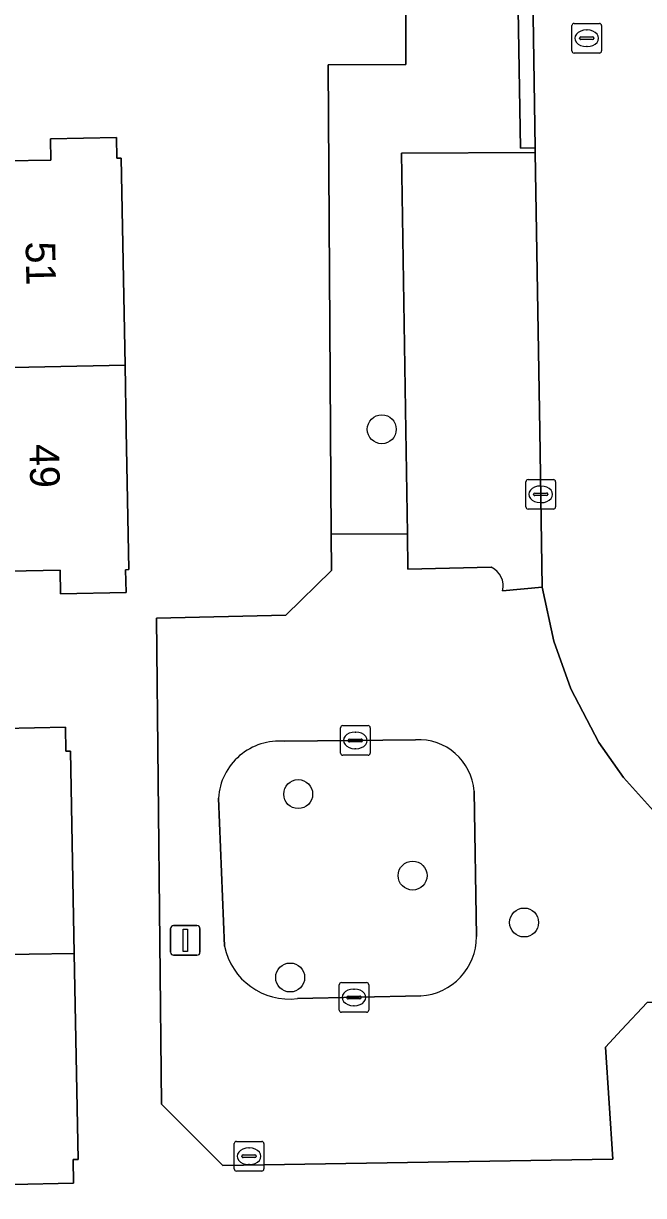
# Model space of a CAD drawing. Extents: x 157320 to 158835, y 386650 to 388491.
# Drawn here: x 157979.8 to 158000.74, y 387724.16 to 387763.75 of the extents above; entities that cross this region are included whole.
import ezdxf

# ---------------------------------------------------------------- set-up
doc = ezdxf.new("R2010")
doc.units = 0
for name, color, linetype in [('IMGEO_Boom', 7, 'Continuous'), ('IMGEO_Erf', 7, 'Continuous'), ('IMGEO_Groenvoorziening', 7, 'Continuous'), ('IMGEO_Kolk', 7, 'Continuous'), ('IMGEO_Lichtmast', 7, 'Continuous'), ('IMGEO_Pand', 7, 'Continuous'), ('IMGEO_Pand_nummerreeks', 7, 'Continuous'), ('IMGEO_Parkeervlak_open', 7, 'Continuous'), ('IMGEO_Rijbaan_lokaal_open', 7, 'Continuous'), ('IMGEO_Rioolput', 7, 'Continuous'), ('IMGEO_Voetpad_open', 7, 'Continuous')]:
    doc.layers.add(name, color=color, linetype=linetype)

msp = doc.modelspace()

# ---------------------------------------------------------------- linework, layer by layer
at = {"layer": 'IMGEO_Boom'}
for centre in [(157991.9, 387750.043), (157989.076, 387737.722), (157992.942, 387734.97), (157996.708, 387733.386), (157988.805, 387731.529)]:
    msp.add_circle(centre, 0.489, dxfattribs=at)
at = {"layer": 'IMGEO_Erf'}
for points in [[(157990.093, 387762.357), (157992.713, 387762.363), (157992.715, 387765.142)], [(158023.643, 387721.789), (158023.682, 387726.216), (158021.878, 387727.951), (158014.671, 387727.885), (158013.346, 387729.421), (158009.339, 387729.326), (158007.788, 387729.289), (158006.405, 387730.765), (158000.866, 387730.683), (158000, 387729.763), (157999.451, 387729.18), (157999.701, 387725.392), (157986.526, 387725.178), (157984.461, 387727.247), (157984.286, 387743.67), (157988.664, 387743.77), (157990.2, 387745.273), (157990.192, 387746.503), (157990.17, 387750), (157990.093, 387762.357)], [(157979.202, 387759.107), (157980.721, 387759.136), (157980.707, 387759.853), (157982.936, 387759.896), (157982.95, 387759.201), (157983.095, 387759.203), (157983.229, 387752.204), (157983.271, 387750), (157983.361, 387745.303), (157983.246, 387745.301), (157983.261, 387744.531), (157981.052, 387744.488), (157981.036, 387745.281), (157974.701, 387745.16)], [(157979.117, 387739.937), (157981.215, 387739.978), (157981.231, 387739.168), (157981.381, 387739.171), (157981.512, 387732.336), (157981.645, 387725.382), (157981.475, 387725.379), (157981.49, 387724.579), (157979.431, 387724.539)]]:
    msp.add_lwpolyline(points, dxfattribs=at)
at = {"layer": 'IMGEO_Groenvoorziening'}
for points in [[(157993.036, 387739.559), (157988.625, 387739.505)], [(157986.382, 387737.588), (157986.591, 387732.585)], [(157995.102, 387732.909), (157995.023, 387737.823)], [(157989.049, 387730.816), (157993.22, 387730.905)]]:
    msp.add_lwpolyline(points, dxfattribs=at)
for centre, radius, start, end in [((157988.434, 387737.458), 2.056, 84.6548, 176.3835), ((157993.136, 387737.669), 1.893, 4.6784, 93.0355), ((157993.088, 387732.915), 2.014, 273.766, 359.8304), ((157988.778, 387733.032), 2.232, 191.5427, 276.9729)]:
    msp.add_arc(centre, radius, start, end, dxfattribs=at)
at = {"layer": 'IMGEO_Kolk'}
for p, q in [((157996.768, 387747.421), (157996.768, 387748.273)), ((157996.843, 387748.347), (157997.695, 387748.347)), ((157997.769, 387748.273), (157997.769, 387747.421)), ((157997.027, 387747.841), (157997.027, 387747.853)), ((157997.465, 387747.804), (157997.067, 387747.804)), ((157997.07, 387747.89), (157997.468, 387747.89)), ((157997.256, 387748.127), (157997.281, 387748.127)), ((157997.511, 387747.853), (157997.511, 387747.841)), ((157997.695, 387747.347), (157996.843, 387747.347)), ((157997.279, 387747.567), (157997.254, 387747.567)), ((157990.507, 387739.109), (157990.507, 387739.961)), ((157990.582, 387740.035), (157991.434, 387740.035)), ((157991.508, 387739.961), (157991.508, 387739.109)), ((157990.766, 387739.529), (157990.766, 387739.541)), ((157991.204, 387739.492), (157990.806, 387739.492)), ((157990.809, 387739.578), (157991.207, 387739.578)), ((157990.995, 387739.815), (157991.02, 387739.815)), ((157991.25, 387739.541), (157991.25, 387739.529)), ((157991.434, 387739.035), (157990.582, 387739.035)), ((157991.018, 387739.255), (157990.993, 387739.255)), ((157990.46, 387730.429), (157990.46, 387731.281)), ((157990.535, 387731.355), (157991.387, 387731.355)), ((157990.948, 387731.135), (157990.973, 387731.135)), ((157991.461, 387731.281), (157991.461, 387730.429)), ((157990.719, 387730.849), (157990.719, 387730.861)), ((157991.157, 387730.812), (157990.759, 387730.812)), ((157990.762, 387730.898), (157991.16, 387730.898)), ((157991.203, 387730.861), (157991.203, 387730.849)), ((157991.387, 387730.355), (157990.535, 387730.355)), ((157990.971, 387730.575), (157990.946, 387730.575))]:
    msp.add_line(p, q, dxfattribs=at)
for points in [[(157996.768, 387747.421), (157996.768, 387748.273)], [(157996.843, 387748.347), (157997.695, 387748.347)], [(157997.769, 387748.273), (157997.769, 387747.421)], [(157997.695, 387747.347), (157996.843, 387747.347)], [(157990.507, 387739.109), (157990.507, 387739.961)], [(157990.582, 387740.035), (157991.434, 387740.035)], [(157991.508, 387739.961), (157991.508, 387739.109)], [(157991.434, 387739.035), (157990.582, 387739.035)], [(157990.46, 387730.429), (157990.46, 387731.281)], [(157990.535, 387731.355), (157991.387, 387731.355)], [(157991.461, 387731.281), (157991.461, 387730.429)], [(157991.387, 387730.355), (157990.535, 387730.355)]]:
    msp.add_lwpolyline(points, dxfattribs=at)
for centre, radius, start, end in [((157996.845, 387748.271), 0.0765, 91.552, 178.448), ((157996.845, 387748.271), 0.0765, 91.552, 178.448), ((157997.693, 387748.271), 0.0765, 1.552, 88.448), ((157997.693, 387748.271), 0.0765, 1.552, 88.448), ((157997.067, 387747.85), 0.0403, 85.8775, 175.7526), ((157997.064, 387747.84), 0.0366, 178.938, 274.7102), ((157997.468, 387747.847), 0.043, 264.8664, 352.4533), ((157997.472, 387747.852), 0.0386, 1.7309, 96.639), ((157996.845, 387747.423), 0.0765, 181.552, 268.448), ((157996.845, 387747.423), 0.0765, 181.552, 268.448), ((157997.693, 387747.423), 0.0765, 271.552, 358.448), ((157997.693, 387747.423), 0.0765, 271.552, 358.448), ((157990.584, 387739.959), 0.0765, 91.552, 178.448), ((157990.584, 387739.959), 0.0765, 91.552, 178.448), ((157991.432, 387739.959), 0.0765, 1.552, 88.448), ((157991.432, 387739.959), 0.0765, 1.552, 88.448), ((157990.806, 387739.538), 0.0403, 85.8775, 175.7526), ((157990.803, 387739.528), 0.0366, 178.938, 274.7102), ((157991.207, 387739.535), 0.043, 264.8664, 352.4533), ((157991.211, 387739.54), 0.0386, 1.7309, 96.639), ((157990.584, 387739.111), 0.0765, 181.552, 268.448), ((157990.584, 387739.111), 0.0765, 181.552, 268.448), ((157991.432, 387739.111), 0.0765, 271.552, 358.448), ((157991.432, 387739.111), 0.0765, 271.552, 358.448), ((157990.537, 387731.279), 0.0765, 91.552, 178.448), ((157990.537, 387731.279), 0.0765, 91.552, 178.448), ((157991.385, 387731.279), 0.0765, 1.552, 88.448), ((157991.385, 387731.279), 0.0765, 1.552, 88.448), ((157990.759, 387730.858), 0.0403, 85.8775, 175.7526), ((157990.756, 387730.848), 0.0366, 178.938, 274.7102), ((157991.16, 387730.855), 0.043, 264.8664, 352.4533), ((157991.164, 387730.86), 0.0386, 1.7309, 96.639), ((157990.537, 387730.431), 0.0765, 181.552, 268.448), ((157990.537, 387730.431), 0.0765, 181.552, 268.448), ((157991.385, 387730.431), 0.0765, 271.552, 358.448), ((157991.385, 387730.431), 0.0765, 271.552, 358.448)]:
    msp.add_arc(centre, radius, start, end, dxfattribs=at)
for centre, major_axis, ratio, start_param, end_param in [((157997.255, 387747.847), (-0.387, 0.002), 0.722429, 4.712389, 7.853982), ((157997.28, 387747.847), (-0.39, 0.002), 0.717154, 1.570796, 4.712389), ((157990.994, 387739.535), (-0.387, 0.002), 0.722429, 4.712389, 7.853982), ((157991.019, 387739.535), (-0.39, 0.002), 0.717154, 1.570796, 4.712389), ((157990.947, 387730.855), (-0.387, 0.002), 0.722429, 4.712389, 7.853982), ((157990.972, 387730.855), (-0.39, 0.002), 0.717154, 1.570796, 4.712389)]:
    msp.add_ellipse(centre, major_axis=major_axis, ratio=ratio, start_param=start_param, end_param=end_param, dxfattribs=at)
at = {"layer": 'IMGEO_Lichtmast'}
for p, q in [((157984.767, 387732.381), (157984.767, 387733.181)), ((157984.767, 387733.181), (157984.767, 387732.381)), ((157984.867, 387733.281), (157985.657, 387733.281)), ((157985.657, 387733.281), (157984.867, 387733.281)), ((157985.757, 387733.181), (157985.757, 387732.381)), ((157985.757, 387732.381), (157985.757, 387733.181)), ((157985.657, 387732.281), (157984.867, 387732.281)), ((157984.867, 387732.281), (157985.657, 387732.281))]:
    msp.add_line(p, q, dxfattribs=at)
msp.add_lwpolyline([(157985.187, 387733.156), (157985.337, 387733.156), (157985.337, 387732.406), (157985.187, 387732.406), (157985.187, 387733.156)], dxfattribs=at)
for centre, start, end in [((157984.867, 387733.181), 90, 180), ((157984.867, 387733.181), 90, 180), ((157985.657, 387733.181), 0, 90), ((157985.657, 387733.181), 360, 90), ((157984.867, 387732.381), 180, 270), ((157984.867, 387732.381), 180, 270), ((157985.657, 387732.381), 270, 0), ((157985.657, 387732.381), 270, 0)]:
    msp.add_arc(centre, 0.1, start, end, dxfattribs=at)
at = {"layer": 'IMGEO_Pand'}
for points in [[(157983.095, 387759.203), (157982.95, 387759.201), (157982.936, 387759.896), (157980.707, 387759.853), (157980.721, 387759.136), (157979.202, 387759.107), (157977.825, 387759.08), (157977.768, 387762.077), (157975.087, 387762.025), (157975.09, 387761.873), (157967.862, 387761.734), (157967.936, 387757.845), (157969.211, 387757.869), (157969.325, 387751.926), (157973.983, 387752.018), (157983.229, 387752.204)], [(157983.271, 387750), (157983.229, 387752.204), (157973.983, 387752.018), (157974.022, 387750), (157974.069, 387747.522), (157974.076, 387747.143), (157973.612, 387747.146), (157969.409, 387747.065), (157969.447, 387745.072), (157968.277, 387745.05), (157968.285, 387744.617), (157965.849, 387744.57), (157965.892, 387742.335), (157968.328, 387742.381), (157968.335, 387742.04), (157974.759, 387742.136), (157974.701, 387745.16), (157981.036, 387745.281), (157981.052, 387744.488), (157983.261, 387744.531), (157983.246, 387745.301), (157983.361, 387745.303)], [(157981.381, 387739.171), (157981.231, 387739.168), (157981.215, 387739.978), (157979.117, 387739.937), (157979.131, 387739.202), (157974.817, 387739.119), (157974.759, 387742.136), (157968.335, 387742.04), (157968.371, 387740.151), (157968.395, 387738.905), (157968.449, 387736.058), (157972.305, 387736.132), (157972.38, 387732.205), (157981.512, 387732.336)], [(157972.38, 387732.205), (157972.47, 387727.535), (157969.922, 387727.487), (157969.964, 387725.299), (157968.785, 387725.277), (157968.844, 387722.166), (157975.122, 387722.212), (157975.064, 387725.249), (157979.416, 387725.333), (157979.431, 387724.539), (157981.49, 387724.579), (157981.475, 387725.379), (157981.645, 387725.382), (157981.512, 387732.336)]]:
    msp.add_lwpolyline(points, close=True, dxfattribs=at)
at = {"layer": 'IMGEO_Parkeervlak_open'}
msp.add_lwpolyline([(157995.979, 387744.587), (157997.32, 387744.709), (157997.235, 387750), (157997.085, 387759.394), (157992.569, 387759.368), (157992.713, 387750), (157992.766, 387746.518), (157992.779, 387745.319), (157995.599, 387745.385)], dxfattribs=at)
msp.add_arc((157995.3, 387744.753), 0.699, 346.2454, 64.6813, dxfattribs=at)
at = {"layer": 'IMGEO_Rijbaan_lokaal_open'}
msp.add_lwpolyline([(157996.975, 387766.234), (157997.082, 387759.547), (157997.085, 387759.394), (157997.235, 387750), (157997.32, 387744.709), (157997.712, 387742.883), (157998.285, 387741.28), (157999.231, 387739.465), (158000.061, 387738.286), (158001.275, 387736.934)], dxfattribs=at)
at = {"layer": 'IMGEO_Rioolput'}
for p, q in [((157998.323, 387762.824), (157998.323, 387763.676)), ((157998.398, 387763.75), (157999.25, 387763.75)), ((157999.324, 387763.676), (157999.324, 387762.824)), ((157998.582, 387763.244), (157998.582, 387763.256)), ((157999.02, 387763.207), (157998.622, 387763.207)), ((157998.625, 387763.293), (157999.023, 387763.293)), ((157998.811, 387763.53), (157998.836, 387763.53)), ((157999.066, 387763.256), (157999.066, 387763.244)), ((157998.834, 387762.97), (157998.809, 387762.97)), ((157999.25, 387762.75), (157998.398, 387762.75)), ((157986.991, 387725.991), (157987.843, 387725.991)), ((157986.916, 387725.065), (157986.916, 387725.917)), ((157987.404, 387725.771), (157987.429, 387725.771)), ((157987.917, 387725.917), (157987.917, 387725.065)), ((157987.175, 387725.485), (157987.175, 387725.497)), ((157987.613, 387725.448), (157987.215, 387725.448)), ((157987.218, 387725.534), (157987.616, 387725.534)), ((157987.427, 387725.211), (157987.402, 387725.211)), ((157987.659, 387725.497), (157987.659, 387725.485)), ((157987.843, 387724.991), (157986.991, 387724.991))]:
    msp.add_line(p, q, dxfattribs=at)
for points in [[(157998.323, 387762.824), (157998.323, 387763.676)], [(157998.398, 387763.75), (157999.25, 387763.75)], [(157999.324, 387763.676), (157999.324, 387762.824)], [(157999.25, 387762.75), (157998.398, 387762.75)], [(157986.991, 387725.991), (157987.843, 387725.991)], [(157986.916, 387725.065), (157986.916, 387725.917)], [(157987.917, 387725.917), (157987.917, 387725.065)], [(157987.843, 387724.991), (157986.991, 387724.991)]]:
    msp.add_lwpolyline(points, dxfattribs=at)
for centre, radius, start, end in [((157998.4, 387763.674), 0.0765, 91.552, 178.448), ((157998.4, 387763.674), 0.0765, 91.552, 178.448), ((157999.248, 387763.674), 0.0765, 1.552, 88.448), ((157999.248, 387763.674), 0.0765, 1.552, 88.448), ((157998.622, 387763.253), 0.0403, 85.8775, 175.7526), ((157998.619, 387763.243), 0.0366, 178.938, 274.7102), ((157999.023, 387763.25), 0.043, 264.8664, 352.4533), ((157999.027, 387763.255), 0.0386, 1.7309, 96.639), ((157998.4, 387762.826), 0.0765, 181.552, 268.448), ((157998.4, 387762.826), 0.0765, 181.552, 268.448), ((157999.248, 387762.826), 0.0765, 271.552, 358.448), ((157999.248, 387762.826), 0.0765, 271.552, 358.448), ((157986.993, 387725.915), 0.0765, 91.552, 178.448), ((157986.993, 387725.915), 0.0765, 91.552, 178.448), ((157987.841, 387725.915), 0.0765, 1.552, 88.448), ((157987.841, 387725.915), 0.0765, 1.552, 88.448), ((157987.215, 387725.494), 0.0403, 85.8775, 175.7526), ((157987.212, 387725.484), 0.0366, 178.938, 274.7102), ((157987.616, 387725.491), 0.043, 264.8664, 352.4533), ((157987.62, 387725.496), 0.0386, 1.7309, 96.639), ((157986.993, 387725.067), 0.0765, 181.552, 268.448), ((157986.993, 387725.067), 0.0765, 181.552, 268.448), ((157987.841, 387725.067), 0.0765, 271.552, 358.448), ((157987.841, 387725.067), 0.0765, 271.552, 358.448)]:
    msp.add_arc(centre, radius, start, end, dxfattribs=at)
for centre, major_axis, ratio, start_param, end_param in [((157998.81, 387763.25), (-0.387, 0.002), 0.722429, 4.712389, 7.853982), ((157998.835, 387763.25), (-0.39, 0.002), 0.717154, 1.570796, 4.712389), ((157987.403, 387725.491), (-0.387, 0.002), 0.722429, 4.712389, 7.853982), ((157987.428, 387725.491), (-0.39, 0.002), 0.717154, 1.570796, 4.712389)]:
    msp.add_ellipse(centre, major_axis=major_axis, ratio=ratio, start_param=start_param, end_param=end_param, dxfattribs=at)
at = {"layer": 'IMGEO_Voetpad_open'}
for points in [[(157992.715, 387765.142), (157992.713, 387762.363), (157990.093, 387762.357), (157990.17, 387750), (157990.192, 387746.503), (157992.766, 387746.518), (157992.713, 387750), (157992.569, 387759.368), (157997.085, 387759.394), (157997.082, 387759.547), (157996.583, 387759.539), (157996.476, 387766.226), (157996.975, 387766.234), (157996.653, 387786.295), (157996.154, 387786.286), (157996.008, 387793.927), (157996.507, 387793.936), (157996.319, 387803.801), (157996.316, 387803.952), (157996.205, 387808.863)], [(157995.599, 387745.385), (157992.779, 387745.319), (157992.766, 387746.518), (157990.192, 387746.503), (157990.2, 387745.273), (157988.664, 387743.77), (157984.286, 387743.67), (157984.461, 387727.247), (157986.526, 387725.178), (157999.701, 387725.392), (157999.451, 387729.18), (158000, 387729.763), (158000.866, 387730.683), (158006.405, 387730.765), (158007.788, 387729.289), (158009.339, 387729.326), (158009.313, 387731.312)], [(158006.327, 387733.524), (158005.437, 387733.762), (158005.476, 387734.171), (158003.997, 387734.895), (158002.633, 387735.785), (158001.275, 387736.934), (158000.061, 387738.286), (157999.231, 387739.465), (157998.285, 387741.28), (157997.712, 387742.883), (157997.32, 387744.709), (157995.979, 387744.587)], [(157988.625, 387739.505), (157993.036, 387739.559)], [(157986.591, 387732.585), (157986.382, 387737.588)], [(157995.023, 387737.823), (157995.102, 387732.909)], [(157993.22, 387730.905), (157989.049, 387730.816)]]:
    msp.add_lwpolyline(points, dxfattribs=at)
msp.add_lwpolyline([(157997.082, 387759.547), (157996.975, 387766.234), (157996.476, 387766.226), (157996.583, 387759.539)], close=True, dxfattribs=at)
for centre, radius, start, end in [((157995.3, 387744.753), 0.699, 346.2454, 64.6813), ((157988.434, 387737.458), 2.056, 84.6548, 176.3835), ((157993.136, 387737.669), 1.893, 4.6784, 93.0355), ((157993.088, 387732.915), 2.014, 273.766, 359.8304), ((157988.778, 387733.032), 2.232, 191.5427, 276.9729)]:
    msp.add_arc(centre, radius, start, end, dxfattribs=at)

# ---------------------------------------------------------------- texts
at = {"layer": 'IMGEO_Pand_nummerreeks'}
for s, p in [('51', (157979.868, 387756.379)), ('49', (157979.999, 387749.542))]:
    msp.add_text(s, height=1, rotation=271.0941, dxfattribs=at).set_placement(p)

doc.saveas('drawing.dxf')
